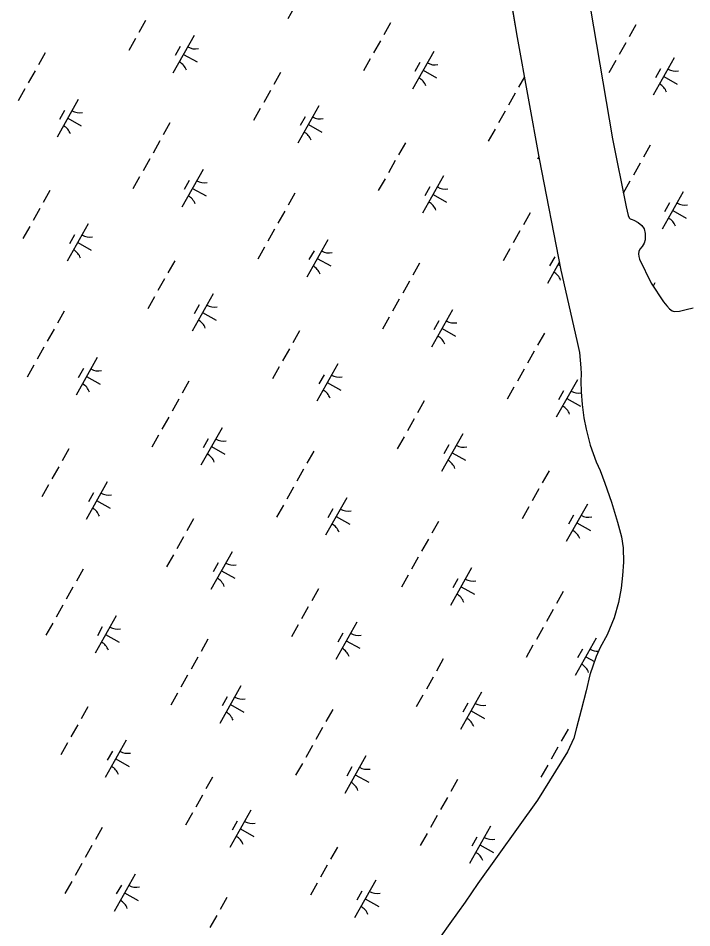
# Model space of a CAD drawing. Extents: x 3913936 to 3933962, y 195330 to 217741.
# Drawn here: x 3920518 to 3921301, y 201961 to 203019 of the extents above; entities that cross this region are included whole.
import ezdxf

# ---------------------------------------------------------------- set-up
doc = ezdxf.new("R2010")
doc.units = 0
doc.layers.add('V-TOPO-SHOR', color=7, linetype='Continuous')
doc.layers.add('V-WETL-SWMP', color=7, linetype='Continuous')

msp = doc.modelspace()

# ---------------------------------------------------------------- linework, layer by layer
at = {"layer": 'V-TOPO-SHOR'}
for points in [[(3921083.9, 203080.4), (3921098.2, 202996.3), (3921123.6, 202855.1), (3921148.7, 202725.5), (3921167.4, 202644), (3921170.5, 202629.9), (3921172.1, 202612.1), (3921172.4, 202605.2), (3921172.2, 202596.4), (3921172.5, 202584.1), (3921173.5, 202569.2), (3921175.6, 202553.7), (3921178.2, 202540.6), (3921182.9, 202522.1), (3921189.9, 202502.8), (3921194.6, 202492.8), (3921200, 202477.9), (3921207.8, 202455.8), (3921214.8, 202432.4), (3921219.2, 202415.4), (3921221.1, 202402.8), (3921221.6, 202386.1), (3921220.7, 202370.4), (3921218.9, 202355.7), (3921215.9, 202339.3), (3921211, 202321.2), (3921202.8, 202301.4), (3921194.6, 202286.7), (3921190, 202276.4), (3921182.6, 202255), (3921178.3, 202236.5), (3921172.5, 202213.9), (3921167.1, 202193.3), (3921164.1, 202181.4), (3921156.7, 202165.4), (3921121.6, 202109.3), (3921052.4, 202012.1), (3921037.8, 201990.7), (3921019.8, 201965.7), (3921009.3, 201951.2)], [(3921182.8, 203031.5), (3921208.7, 202878.5), (3921224.6, 202799.2), (3921226.9, 202789.4), (3921228.2, 202786.6), (3921229.5, 202785.3), (3921231.8, 202784.6), (3921233.6, 202783.8), (3921238.8, 202781), (3921242.9, 202777.4), (3921245.7, 202773.8), (3921247, 202768.2), (3921246.8, 202761), (3921245.8, 202756.9), (3921243.2, 202753.2), (3921240.7, 202750.2), (3921239.6, 202747.3), (3921239.1, 202744.5), (3921239.6, 202741.7), (3921240.2, 202738.3), (3921253.9, 202710.4), (3921268.3, 202688.8), (3921271.9, 202684.2), (3921275, 202680.6), (3921278.1, 202678.3), (3921280.7, 202677.6), (3921286.8, 202678.1), (3921294.3, 202679.7), (3921302.5, 202682)]]:
    msp.add_lwpolyline(points, dxfattribs=at)
at = {"layer": 'V-WETL-SWMP'}
for p, q in [((3921083.9, 203080.4), (3921098.2, 202996.3)), ((3920856.1, 203061.4), (3920831.6, 203017.8)), ((3921182.8, 203031.5), (3921208.7, 202878.5)), ((3920666.4, 203016), (3920658.6, 203002)), ((3920950.9, 203013.1), (3920943.1, 202999.2)), ((3921236.1, 203011.1), (3921228.3, 202997.2)), ((3920722.7, 202998.4), (3920698.2, 202954.8)), ((3920654.6, 202995.1), (3920646.8, 202981.1)), ((3920939.2, 202992.2), (3920931.3, 202978.3)), ((3921098.2, 202996.3), (3921123.6, 202855.1)), ((3921224.4, 202990.2), (3921216.5, 202976.3)), ((3920549.7, 202978.3), (3920541.9, 202964.4)), ((3920706.7, 202985.6), (3920700.8, 202975.2)), ((3920710.5, 202976.6), (3920726.2, 202967.8)), ((3921001.1, 202979.9), (3920976.6, 202936.3)), ((3920927.4, 202971.3), (3920919.6, 202957.4)), ((3920985.1, 202967.1), (3920979.2, 202956.6)), ((3921212.6, 202969.3), (3921204.8, 202955.3)), ((3921280.7, 202972.7), (3921256.2, 202929.1)), ((3920538, 202957.4), (3920530.1, 202943.5)), ((3920823.2, 202955.4), (3920815.3, 202941.4)), ((3920988.8, 202958.1), (3921004.5, 202949.3)), ((3921264.7, 202959.9), (3921258.8, 202949.4)), ((3921106.5, 202950.4), (3921099.8, 202938.6)), ((3921268.4, 202950.9), (3921284.1, 202942)), ((3920526.2, 202936.5), (3920518.4, 202922.5)), ((3920811.4, 202934.5), (3920803.6, 202920.5)), ((3920588.1, 202924.1), (3920563.6, 202880.5)), ((3921095.9, 202931.6), (3921088.1, 202917.7)), ((3920799.6, 202913.6), (3920791.8, 202899.6)), ((3920867.7, 202916.9), (3920843.2, 202873.3)), ((3920572.1, 202911.3), (3920566.2, 202900.9)), ((3920575.9, 202902.3), (3920591.6, 202893.5)), ((3920851.7, 202904.1), (3920845.8, 202893.7)), ((3921084.2, 202910.7), (3921076.3, 202896.8)), ((3920694.7, 202896.8), (3920686.9, 202882.9)), ((3920855.5, 202895.1), (3920871.2, 202886.3)), ((3921072.4, 202889.8), (3921064.6, 202875.8)), ((3920683, 202875.9), (3920675.1, 202861.9)), ((3920968.2, 202873.9), (3920960.3, 202859.9)), ((3921208.7, 202878.5), (3921224.6, 202799.2)), ((3921252.7, 202871), (3921244.8, 202857.1)), ((3920671.2, 202855), (3920663.4, 202841)), ((3920956.4, 202853), (3920948.5, 202839)), ((3921123.2, 202857.6), (3921121.6, 202854.8)), ((3921123.6, 202855.1), (3921148.7, 202725.5)), ((3921240.9, 202850.1), (3921233.1, 202836.2)), ((3920733.1, 202842.6), (3920708.6, 202799)), ((3920659.4, 202834.1), (3920651.6, 202820.1)), ((3920717.1, 202829.8), (3920711.2, 202819.4)), ((3920944.6, 202832), (3920936.8, 202818.1)), ((3921012.7, 202835.4), (3920988.2, 202791.8)), ((3921229.2, 202829.2), (3921221.4, 202815.3)), ((3920555.2, 202818.1), (3920547.3, 202804.2)), ((3920720.9, 202820.8), (3920736.6, 202812)), ((3920996.7, 202822.6), (3920990.8, 202812.2)), ((3920839.7, 202815.3), (3920831.9, 202801.4)), ((3921000.5, 202813.6), (3921016.2, 202804.8)), ((3921291.1, 202816.9), (3921266.6, 202773.3)), ((3920543.4, 202797.2), (3920535.6, 202783.3)), ((3921224.6, 202799.2), (3921226.9, 202789.4)), ((3921275.1, 202804.1), (3921269.2, 202793.6)), ((3920828, 202794.4), (3920820.1, 202780.4)), ((3921113.1, 202792.4), (3921105.3, 202778.4)), ((3921226.9, 202789.4), (3921228.2, 202786.6)), ((3921228.2, 202786.6), (3921229.5, 202785.3)), ((3921229.5, 202785.3), (3921231.8, 202784.6)), ((3921278.8, 202795.1), (3921294.5, 202786.2)), ((3920531.7, 202776.3), (3920523.8, 202762.4)), ((3920599.8, 202779.7), (3920575.3, 202736.1)), ((3921231.8, 202784.6), (3921233.6, 202783.8)), ((3921233.6, 202783.8), (3921238.8, 202781)), ((3921238.8, 202781), (3921242.9, 202777.4)), ((3921242.9, 202777.4), (3921245.7, 202773.8)), ((3920583.7, 202766.9), (3920577.8, 202756.4)), ((3920816.2, 202773.5), (3920808.4, 202759.5)), ((3921101.4, 202771.5), (3921093.5, 202757.5)), ((3921245.7, 202773.8), (3921247, 202768.2)), ((3921247, 202768.2), (3921246.8, 202761)), ((3920587.5, 202757.9), (3920603.2, 202749)), ((3920878.1, 202761.1), (3920853.6, 202717.5)), ((3921245.8, 202756.9), (3921243.2, 202753.2)), ((3921246.8, 202761), (3921245.8, 202756.9)), ((3920804.4, 202752.5), (3920796.6, 202738.6)), ((3920862.1, 202748.3), (3920856.2, 202737.9)), ((3921089.6, 202750.5), (3921081.8, 202736.6)), ((3921239.6, 202747.3), (3921239.1, 202744.5)), ((3921239.1, 202744.5), (3921239.6, 202741.7)), ((3921240.7, 202750.2), (3921239.6, 202747.3)), ((3921243.2, 202753.2), (3921240.7, 202750.2)), ((3920700.2, 202736.6), (3920692.3, 202722.7)), ((3920865.9, 202739.3), (3920881.6, 202730.5)), ((3920984.7, 202733.8), (3920976.9, 202719.8)), ((3921146.9, 202734.6), (3921133.2, 202710.3)), ((3921141.7, 202741.1), (3921135.8, 202730.7)), ((3921239.6, 202741.7), (3921240.2, 202738.3)), ((3921240.2, 202738.3), (3921253.9, 202710.4)), ((3921145.5, 202732.1), (3921147.6, 202730.9)), ((3921148.7, 202725.5), (3921167.4, 202644)), ((3920688.4, 202715.7), (3920680.6, 202701.8)), ((3920973, 202712.9), (3920965.1, 202698.9)), ((3921253.9, 202710.4), (3921268.3, 202688.8)), ((3921258.1, 202710.9), (3921256, 202707.1)), ((3920676.7, 202694.8), (3920668.8, 202680.8)), ((3920744.8, 202698.2), (3920720.3, 202654.6)), ((3920961.2, 202692), (3920953.4, 202678)), ((3920728.7, 202685.4), (3920722.8, 202674.9)), ((3921023.1, 202679.6), (3920998.6, 202636)), ((3921268.3, 202688.8), (3921271.9, 202684.2)), ((3921271.9, 202684.2), (3921275, 202680.6)), ((3921275, 202680.6), (3921278.1, 202678.3)), ((3921286.8, 202678.1), (3921294.3, 202679.7)), ((3921294.3, 202679.7), (3921302.5, 202682)), ((3920571.7, 202678.1), (3920563.9, 202664.1)), ((3920732.5, 202676.4), (3920748.2, 202667.5)), ((3920949.4, 202671), (3920941.6, 202657.1)), ((3921278.1, 202678.3), (3921280.7, 202677.6)), ((3921280.7, 202677.6), (3921286.8, 202678.1)), ((3921007.1, 202666.8), (3921001.2, 202656.4)), ((3920560, 202657.1), (3920552.1, 202643.2)), ((3920845.2, 202655.1), (3920837.3, 202641.2)), ((3921010.9, 202657.8), (3921026.6, 202649)), ((3921129.7, 202652.3), (3921121.9, 202638.3)), ((3921167.4, 202644), (3921170.5, 202629.9)), ((3920548.2, 202636.2), (3920540.4, 202622.3)), ((3920833.4, 202634.2), (3920825.6, 202620.3)), ((3921118, 202631.4), (3921110.1, 202617.4)), ((3921170.5, 202629.9), (3921172.1, 202612.1)), ((3920610.2, 202623.9), (3920585.7, 202580.3)), ((3920889.8, 202616.6), (3920865.3, 202573.1)), ((3920536.5, 202615.3), (3920528.6, 202601.3)), ((3920594.1, 202611.1), (3920588.2, 202600.6)), ((3920821.7, 202613.3), (3920813.8, 202599.3)), ((3921106.2, 202610.4), (3921098.4, 202596.5)), ((3921172.1, 202612.1), (3921172.4, 202605.2)), ((3920597.9, 202602.1), (3920613.6, 202593.2)), ((3920716.7, 202596.5), (3920708.9, 202582.6)), ((3920873.7, 202603.9), (3920867.8, 202593.4)), ((3920877.5, 202594.9), (3920893.2, 202586)), ((3921168.1, 202598.1), (3921143.6, 202554.5)), ((3921172.4, 202605.2), (3921172.2, 202596.4)), ((3921172.2, 202596.4), (3921172.5, 202584.1)), ((3921094.4, 202589.5), (3921086.6, 202575.6)), ((3921152.1, 202585.3), (3921146.2, 202574.9)), ((3920705, 202575.6), (3920697.1, 202561.7)), ((3920990.2, 202573.6), (3920982.3, 202559.7)), ((3921155.9, 202576.3), (3921171.6, 202567.5)), ((3921172.5, 202584.1), (3921173.5, 202569.2)), ((3921173.5, 202569.2), (3921175.6, 202553.7)), ((3920693.2, 202554.7), (3920685.4, 202540.8)), ((3920978.4, 202552.7), (3920970.6, 202538.8)), ((3921175.6, 202553.7), (3921178.2, 202540.6)), ((3920755.2, 202542.4), (3920730.6, 202498.8)), ((3920681.5, 202533.8), (3920673.6, 202519.8)), ((3920966.7, 202531.8), (3920958.8, 202517.8)), ((3921034.8, 202535.1), (3921010.3, 202491.5)), ((3921178.2, 202540.6), (3921182.9, 202522.1)), ((3920739.1, 202529.6), (3920733.2, 202519.1)), ((3921018.7, 202522.4), (3921012.8, 202511.9)), ((3921182.9, 202522.1), (3921189.9, 202502.8)), ((3920577.2, 202517.9), (3920569.4, 202503.9)), ((3920742.9, 202520.6), (3920758.6, 202511.7)), ((3920861.7, 202515), (3920853.9, 202501.1)), ((3921022.5, 202513.3), (3921038.2, 202504.5)), ((3921189.9, 202502.8), (3921194.6, 202492.8)), ((3920565.4, 202497), (3920557.6, 202483)), ((3920850, 202494.1), (3920842.1, 202480.2)), ((3921135.2, 202492.1), (3921127.3, 202478.2)), ((3921194.6, 202492.8), (3921200, 202477.9)), ((3920621.8, 202479.4), (3920597.3, 202435.8)), ((3920553.7, 202476), (3920545.8, 202462.1)), ((3920838.2, 202473.2), (3920830.4, 202459.2)), ((3921123.4, 202471.2), (3921115.6, 202457.2)), ((3921200, 202477.9), (3921207.8, 202455.8)), ((3920605.7, 202466.6), (3920599.9, 202456.2)), ((3920609.5, 202457.6), (3920625.2, 202448.8)), ((3920900.1, 202460.8), (3920875.6, 202417.3)), ((3920826.5, 202452.3), (3920818.6, 202438.3)), ((3920884.1, 202448.1), (3920878.2, 202437.6)), ((3921111.7, 202450.3), (3921103.8, 202436.3)), ((3921179.7, 202453.6), (3921155.2, 202410)), ((3921207.8, 202455.8), (3921214.8, 202432.4)), ((3920722.2, 202436.4), (3920714.4, 202422.4)), ((3920887.9, 202439.1), (3920903.6, 202430.2)), ((3921163.7, 202440.8), (3921157.8, 202430.4)), ((3921006.7, 202433.5), (3920998.9, 202419.6)), ((3921167.5, 202431.8), (3921183.2, 202423)), ((3921214.8, 202432.4), (3921219.2, 202415.4)), ((3920710.4, 202415.4), (3920702.6, 202401.5)), ((3921219.2, 202415.4), (3921221.1, 202402.8)), ((3920995, 202412.6), (3920987.1, 202398.7)), ((3920698.7, 202394.5), (3920690.8, 202380.6)), ((3920766.8, 202397.9), (3920742.3, 202354.3)), ((3921221.1, 202402.8), (3921221.6, 202386.1)), ((3920750.7, 202385.1), (3920744.9, 202374.6)), ((3920983.2, 202391.7), (3920975.4, 202377.7)), ((3921221.6, 202386.1), (3921220.7, 202370.4)), ((3920593.8, 202377.8), (3920585.9, 202363.8)), ((3920754.5, 202376.1), (3920770.2, 202367.3)), ((3921045.1, 202379.3), (3921020.6, 202335.7)), ((3920971.5, 202370.8), (3920963.6, 202356.8)), ((3921029.1, 202366.6), (3921023.2, 202356.1)), ((3921220.7, 202370.4), (3921218.9, 202355.7)), ((3920582, 202356.9), (3920574.2, 202342.9)), ((3920867.2, 202354.9), (3920859.4, 202340.9)), ((3921032.9, 202357.5), (3921048.6, 202348.7)), ((3921151.7, 202352), (3921143.9, 202338.1)), ((3921218.9, 202355.7), (3921215.9, 202339.3)), ((3920570.2, 202335.9), (3920562.4, 202322)), ((3920855.4, 202333.9), (3920847.6, 202320)), ((3921140, 202331.1), (3921132.1, 202317.2)), ((3921215.9, 202339.3), (3921211, 202321.2)), ((3920632.2, 202323.6), (3920607.7, 202280)), ((3921211, 202321.2), (3921202.8, 202301.4)), ((3920558.5, 202315), (3920550.6, 202301.1)), ((3920616.1, 202310.8), (3920610.3, 202300.4)), ((3920843.7, 202313), (3920835.8, 202299.1)), ((3920911.8, 202316.4), (3920887.3, 202272.8)), ((3921128.2, 202310.2), (3921120.4, 202296.2)), ((3920619.9, 202301.8), (3920635.6, 202293)), ((3920895.7, 202303.6), (3920889.9, 202293.1)), ((3921202.8, 202301.4), (3921194.6, 202286.7)), ((3920738.8, 202296.3), (3920730.9, 202282.3)), ((3920899.5, 202294.6), (3920915.2, 202285.8)), ((3921116.5, 202289.3), (3921108.6, 202275.3)), ((3921190.1, 202297.8), (3921165.6, 202254.2)), ((3921174.1, 202285), (3921168.2, 202274.6)), ((3921194.6, 202286.7), (3921190, 202276.4)), ((3920727, 202275.4), (3920719.2, 202261.4)), ((3921012.2, 202273.4), (3921004.4, 202259.4)), ((3921177.9, 202276), (3921188, 202270.4)), ((3921190, 202276.4), (3921182.6, 202255)), ((3920715.2, 202254.4), (3920707.4, 202240.5)), ((3921000.4, 202252.4), (3920992.6, 202238.5)), ((3921182.6, 202255), (3921178.3, 202236.5)), ((3920777.2, 202242.1), (3920752.7, 202198.5)), ((3921178.3, 202236.5), (3921172.5, 202213.9)), ((3920703.5, 202233.5), (3920695.6, 202219.6)), ((3920761.1, 202229.3), (3920755.3, 202218.8)), ((3920988.7, 202231.5), (3920980.8, 202217.6)), ((3921056.8, 202234.9), (3921032.3, 202191.3)), ((3920599.2, 202217.6), (3920591.4, 202203.7)), ((3920764.9, 202220.3), (3920780.6, 202211.5)), ((3920883.8, 202214.8), (3920875.9, 202200.8)), ((3921040.7, 202222.1), (3921034.9, 202211.6)), ((3921044.5, 202213.1), (3921060.2, 202204.3)), ((3921172.5, 202213.9), (3921167.1, 202193.3)), ((3920587.5, 202196.7), (3920579.6, 202182.7)), ((3920872, 202193.8), (3920864.2, 202179.9)), ((3921167.1, 202193.3), (3921164.1, 202181.4)), ((3921157.2, 202191.8), (3921149.4, 202177.9)), ((3920575.7, 202175.8), (3920567.9, 202161.8)), ((3920643.8, 202179.1), (3920619.3, 202135.5)), ((3920860.2, 202172.9), (3920852.4, 202159)), ((3921164.1, 202181.4), (3921156.6, 202165.4)), ((3920627.8, 202166.3), (3920621.9, 202155.9)), ((3921156.6, 202165.4), (3921121.6, 202109.3)), ((3921145.4, 202170.9), (3921137.6, 202157)), ((3920631.6, 202157.3), (3920647.2, 202148.5)), ((3920848.5, 202152), (3920840.6, 202138.1)), ((3920922.2, 202160.6), (3920897.7, 202117)), ((3920906.1, 202147.8), (3920900.3, 202137.3)), ((3921133.7, 202150), (3921125.8, 202136.1)), ((3920744.2, 202136.1), (3920736.4, 202122.2)), ((3920909.9, 202138.8), (3920925.6, 202130)), ((3921028.8, 202133.3), (3921020.9, 202119.3)), ((3920732.5, 202115.2), (3920724.6, 202101.2)), ((3921017, 202112.3), (3921009.2, 202098.4)), ((3921121.6, 202109.3), (3921052.4, 202012.1)), ((3920788.8, 202097.6), (3920764.3, 202054)), ((3920720.7, 202094.3), (3920712.9, 202080.3)), ((3921005.2, 202091.4), (3920997.4, 202077.5)), ((3920615.8, 202077.5), (3920608, 202063.6)), ((3920772.8, 202084.8), (3920766.9, 202074.4)), ((3921067.2, 202079.1), (3921042.7, 202035.5)), ((3920776.6, 202075.8), (3920792.2, 202067)), ((3920993.5, 202070.5), (3920985.6, 202056.6)), ((3921051.1, 202066.3), (3921045.3, 202055.8)), ((3920604, 202056.6), (3920596.2, 202042.7)), ((3921054.9, 202057.3), (3921070.6, 202048.5)), ((3920889.2, 202054.6), (3920881.4, 202040.6)), ((3920592.3, 202035.7), (3920584.4, 202021.7)), ((3920877.5, 202033.7), (3920869.6, 202019.7)), ((3920580.5, 202014.8), (3920572.7, 202000.8)), ((3920654.2, 202023.3), (3920629.7, 201979.7)), ((3920933.8, 202016.1), (3920909.3, 201972.5)), ((3920638.2, 202010.5), (3920632.3, 202000.1)), ((3920865.7, 202012.7), (3920857.9, 201998.8)), ((3920917.8, 202003.3), (3920911.9, 201992.9)), ((3921052.4, 202012.1), (3921037.8, 201990.7)), ((3920642, 202001.5), (3920657.6, 201992.7)), ((3920760.8, 201996), (3920753, 201982.1)), ((3920921.6, 201994.3), (3920937.2, 201985.5)), ((3921037.8, 201990.7), (3921019.8, 201965.7)), ((3920749, 201975.1), (3920741.2, 201961.1)), ((3921019.8, 201965.7), (3921009.3, 201951.2))]:
    msp.add_line(p, q, dxfattribs=at)
for centre, start, end in [((3920724.2, 203000.6), 239.8861, 281.4297), ((3920697.2, 202952.4), 19.8861, 61.4297), ((3921002.6, 202982), 239.8861, 281.4297), ((3921282.2, 202974.8), 239.8861, 281.4297), ((3920975.5, 202933.9), 19.8861, 61.4297), ((3921255.1, 202926.7), 19.8861, 61.4297), ((3920589.6, 202926.3), 239.8861, 281.4297), ((3920869.2, 202919.1), 239.8861, 281.4297), ((3920562.5, 202878.1), 19.8861, 61.4297), ((3920842.1, 202870.9), 19.8861, 61.4297), ((3920734.6, 202844.8), 239.8861, 281.4297), ((3921014.2, 202837.6), 239.8861, 281.4297), ((3920707.5, 202796.6), 19.8861, 61.4297), ((3920987.1, 202789.4), 19.8861, 61.4297), ((3921292.6, 202819), 239.8861, 281.4297), ((3921265.5, 202770.9), 19.8861, 61.4297), ((3920601.2, 202781.8), 239.8861, 281.4297), ((3920574.2, 202733.7), 19.8861, 61.4297), ((3920879.6, 202763.3), 239.8861, 281.4297), ((3920852.5, 202715.1), 19.8861, 61.4297), ((3921132.1, 202707.9), 19.8861, 61.4297), ((3920746.2, 202700.3), 239.8861, 281.4297), ((3920719.2, 202652.2), 19.8861, 61.4297), ((3921024.6, 202681.8), 239.8861, 281.4297), ((3920997.5, 202633.6), 19.8861, 61.4297), ((3920611.6, 202626), 239.8861, 281.4297), ((3920891.2, 202618.8), 239.8861, 281.4297), ((3920584.6, 202577.9), 19.8861, 61.4297), ((3920864.2, 202570.7), 19.8861, 61.4297), ((3921169.6, 202600.3), 239.8861, 279.5941), ((3921142.5, 202552.1), 19.8861, 61.4297), ((3920756.6, 202544.5), 239.8861, 281.4297), ((3921036.2, 202537.3), 239.8861, 281.4297), ((3920729.6, 202496.4), 19.8861, 61.4297), ((3921009.2, 202489.1), 19.8861, 61.4297), ((3920623.3, 202481.6), 239.8861, 281.4297), ((3920596.2, 202433.4), 19.8861, 61.4297), ((3920901.6, 202463), 239.8861, 281.4297), ((3921181.2, 202455.8), 239.8861, 281.4297), ((3920874.6, 202414.9), 19.8861, 61.4297), ((3921154.2, 202407.6), 19.8861, 61.4297), ((3920768.3, 202400.1), 239.8861, 281.4297), ((3920741.2, 202351.9), 19.8861, 61.4297), ((3921046.6, 202381.5), 239.8861, 281.4297), ((3921019.6, 202333.3), 19.8861, 61.4297), ((3920633.7, 202325.8), 239.8861, 281.4297), ((3920913.3, 202318.5), 239.8861, 281.4297), ((3920606.6, 202277.6), 19.8861, 61.4297), ((3920886.2, 202270.4), 19.8861, 61.4297), ((3921191.6, 202300), 239.8861, 273.5199), ((3921164.6, 202251.8), 19.8861, 61.4297), ((3920778.7, 202244.3), 239.8861, 281.4297), ((3921058.3, 202237), 239.8861, 281.4297), ((3920751.6, 202196.1), 19.8861, 61.4297), ((3921031.2, 202188.9), 19.8861, 61.4297), ((3920645.3, 202181.3), 239.8861, 281.4297), ((3920618.2, 202133.1), 19.8861, 61.4297), ((3920923.7, 202162.7), 239.8861, 281.4297), ((3920896.6, 202114.6), 19.8861, 61.4297), ((3920790.3, 202099.8), 239.8861, 281.4297), ((3920763.2, 202051.6), 19.8861, 61.4297), ((3921068.7, 202081.2), 239.8861, 281.4297), ((3921041.6, 202033.1), 19.8861, 61.4297), ((3920655.7, 202025.5), 239.8861, 281.4297), ((3920935.3, 202018.3), 239.8861, 281.4297), ((3920628.6, 201977.3), 19.8861, 61.4297), ((3920908.2, 201970.1), 19.8861, 61.4297)]:
    msp.add_arc(centre, 17.6, start, end, dxfattribs=at)

doc.saveas('drawing.dxf')
